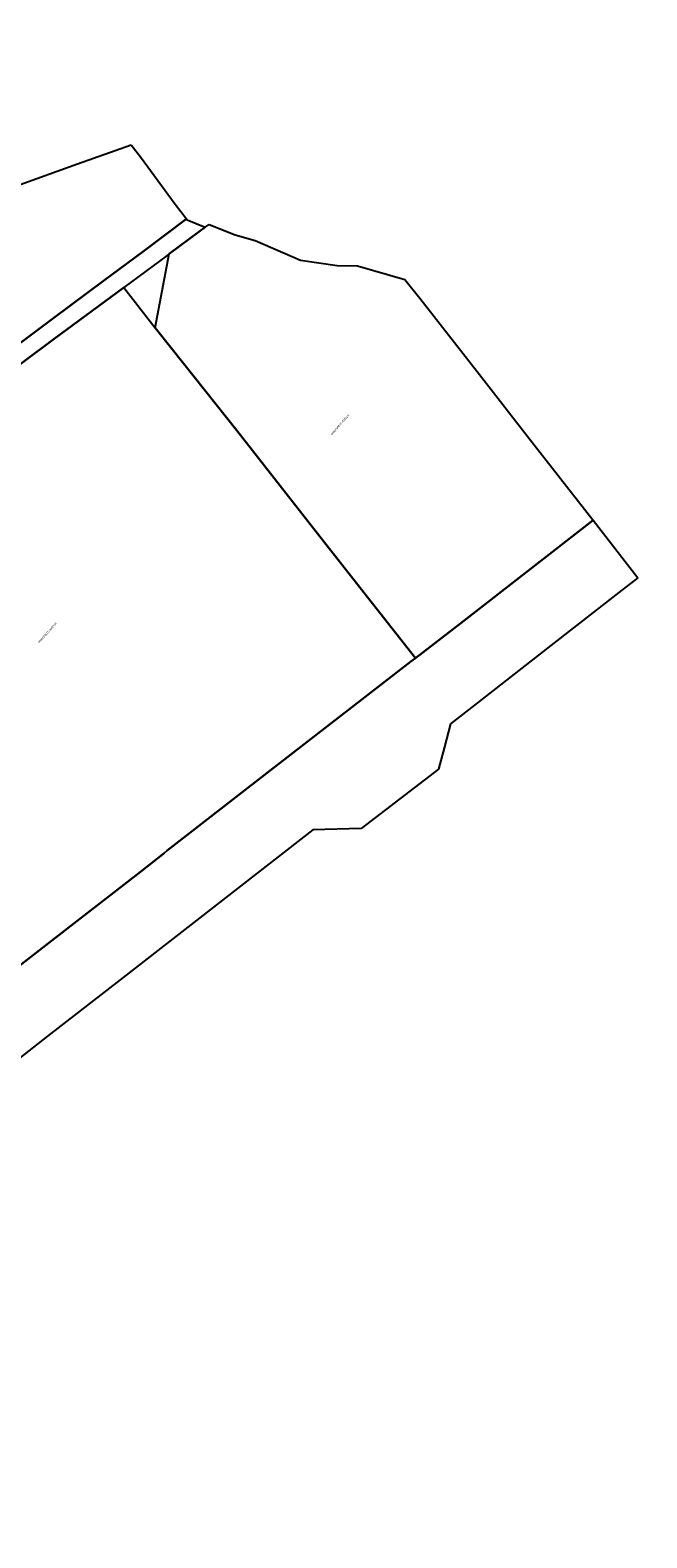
# Model space of a CAD drawing. Header units: millimetres. Extents: x 747415 to 1601423, y -236173 to 551995.
# Tile 549 of 549: x 1279006 to 1601423, y -236173 to 551995. Entities that reach past the tile are written whole.
import ezdxf

# ---------------------------------------------------------------- set-up
doc = ezdxf.new("R2010")
doc.units = ezdxf.units.MM
doc.header["$LTSCALE"] = 100
doc.header["$MEASUREMENT"] = 0
doc.linetypes.add('BORDERX2', pattern=[88.9, 25.4, -12.7, 25.4, -12.7, 0, -12.7])
doc.layers.add('T--L9000_PERCELEN', color=4, linetype='BORDERX2')
doc.styles.get("Standard").update_dxf_attribs({"font": 'arial.ttf'})

# ---------------------------------------------------------------- blocks, each defined once
blk = doc.blocks.new('FMEBLOCK3')
at = {"layer": 'T--L9000_PERCELEN'}
blk.add_text('HTG00F 01360G0000', height=1, dxfattribs=at).set_placement((0, 0))
blk = doc.blocks.new('FMEBLOCK4')
at = {"layer": 'T--L9000_PERCELEN', "flags": 128}
blk.add_lwpolyline([(-1.238435, -129.184087), (-20.020465, -125.194062), (-24.022465, -124.303888), (-26.517505, -123.752037), (-31.367515, -109.880063), (-36.183485, -100.158012), (-44.070415, -75.442088), (-54.564395, -59.235962), (-61.575485, -51.170113), (-72.551545, -27.888088), (-70.290415, -15.574162), (-61.207485, 32.289887), (-52.173545, 80.029137), (-44.307545, 121.855987), (-42.947555, 128.938062), (-42.900405, 129.184087), (-2.796455, 121.541062), (43.126495, 112.633138), (72.551545, 106.937838), (59.253405, 35.567838), (44.821595, -41.752913), (35.157455, -95.117912), (32.562595, -109.207962)], close=True, dxfattribs=at)
blk = doc.blocks.new('FMEBLOCK6')
at = {"layer": 'T--L9000_PERCELEN', "flags": 128}
blk.add_lwpolyline([(-222.195065, 94.921288), (-251.620115, 100.616588), (-297.543065, 109.524512), (-337.647015, 117.167537), (-330.464115, 154.579588), (-318.094025, 152.154437), (-273.823165, 143.747337), (-224.196065, 134.337287), (-208.583205, 131.452587), (-197.439015, 136.971413), (-186.556105, 142.270537), (-136.598035, 132.414587), (-119.415195, 113.922413), (-36.125985, 98.003588), (6.067975, 90.023538), (53.291805, 80.914438), (90.404835, 73.913287), (122.112865, 67.765588), (143.704805, 62.535362), (157.446845, 57.366563), (171.935005, 49.926337), (182.331925, 44.522562), (208.965925, 23.814537), (210.678965, 5.367537), (247.852945, -33.029587), (282.048885, -68.514712), (337.647015, -125.749487), (325.535905, -138.670512), (317.706935, -146.918688), (308.433795, -152.464488), (305.025885, -154.579588), (288.721875, -133.669412), (269.087925, -109.047413), (260.568955, -98.204437), (159.362975, 17.296337), (157.498825, 19.424438), (149.484015, 23.044288), (139.909805, 26.793487), (135.052895, 26.028438), (133.477855, 26.594587), (99.043865, 33.291537), (-0.134205, 52.487337), (-43.354195, 60.693588), (-58.920135, 63.604288), (-60.972195, 63.930587), (-126.040115, 76.402462), (-180.772065, 86.816438), (-219.337085, 94.368462)], close=True, dxfattribs=at)
blk = doc.blocks.new('FMEBLOCK7')
at = {"layer": 'T--L9000_PERCELEN'}
blk.add_text('HTG00F 02252G0000', height=1, dxfattribs=at).set_placement((0, 0))
blk = doc.blocks.new('FMEBLOCK8')
at = {"layer": 'T--L9000_PERCELEN', "flags": 128}
blk.add_lwpolyline([(80.41812, -10.793575), (80.19502, -11.000275), (79.98204, -11.217375), (79.7801, -11.445525), (79.59104, -11.68245), (79.41302, -11.92945), (79.24903, -12.18555), (79.097, -12.448475), (78.959, -12.719525), (78.83503, -12.9974), (78.72601, -13.280475), (78.6301, -13.5694), (78.55006, -13.86255), (78.48405, -14.159275), (78.43299, -14.458275), (78.39803, -14.760525), (78.37802, -15.0644), (78.37411, -15.3673), (78.38492, -15.6715), (78.41114, -15.9744), (78.453, -16.27535), (78.50912, -16.57435), (78.58111, -16.86945), (78.66805, -17.160325), (78.76902, -17.4473), (78.88494, -17.728425), (79.01512, -18.003375), (79.15795, -18.2715), (79.31504, -18.5315), (79.48501, -18.783375), (79.66809, -19.026475), (79.86313, -19.2595), (166.62695, -118.250275), (170.81502, -117.9893), (172.64996, -119.8535), (174.41797, -122.567575), (175.33498, -125.5644), (175.33199, -129.0783), (177.77896, -152.066525), (143.32404, -153.153325), (124.91898, -153.708425), (101.19701, -152.5394), (57.80406, -147.921475), (51.18995, -147.2393), (60.34993, -141.66945), (36.61002, -137.8793), (6.12812, -132.982525), (-32.51188, -124.855575), (-75.50601, -115.69935), (-114.67087, -107.24545), (-155.98807, -98.490275), (-201.03702, -88.701275), (-196.19989, -62.437375), (-193.60503, -48.347325), (-183.94089, 5.017675), (-169.50908, 82.338425), (-156.21094, 153.708425), (-153.35296, 153.1556), (-114.78794, 145.603575), (-60.05599, 135.1896), (5.01193, 122.717725), (7.06399, 122.391425), (22.62993, 119.480725), (65.84992, 111.274475), (165.02799, 92.078675), (199.46198, 85.381725), (201.03702, 84.815575), (195.60695, 83.9605), (187.06912, 77.793625), (170.01301, 62.10945), (164.46311, 63.005475), (108.07194, 13.410475), (86.38593, -5.380375)], close=True, dxfattribs=at)
blk = doc.blocks.new('FMEBLOCK12')
at = {"layer": 'T--L9000_PERCELEN', "flags": 128}
blk.add_lwpolyline([(215.479985, -39.356038), (176.897025, -39.747987), (147.212995, -40.096063), (125.038925, -38.089188), (93.931885, -35.353988), (48.933995, -25.661187), (9.468985, -17.231987), (-16.733075, -11.664088), (-47.490055, -5.166038), (-60.353035, -2.357063), (-91.759995, 4.241088), (-127.772015, 11.966012), (-159.354925, 18.663937), (-184.705985, 24.158063), (-212.405115, 29.951837), (-212.286895, 30.540088), (-215.479985, 40.096062), (-211.477985, 39.205888), (-192.695955, 35.215863), (-191.283065, 34.915887), (-163.732055, 28.928087), (-118.683105, 19.139087), (-77.365905, 10.383912), (-38.201045, 1.930012), (4.793085, -7.226213), (43.433085, -15.353163), (73.914985, -20.249937), (97.654895, -24.040088), (88.494915, -29.609938), (95.109025, -30.292112), (138.501975, -34.910038), (162.223945, -36.079062), (180.629005, -35.523962), (215.083925, -34.437162)], close=True, dxfattribs=at)
blk = doc.blocks.new('FMEBLOCK14')
at = {"layer": 'T--L9000_PERCELEN', "flags": 128}
blk.add_lwpolyline([(-225.21163, -16.211487), (-267.70367, 7.136513), (-293.72449, 21.688388), (-292.13565, 29.380488), (-285.57766, 59.419588), (-283.65969, 69.020413), (-255.96056, 63.226638), (-230.6095, 57.732513), (-199.02659, 51.034588), (-163.01457, 43.309663), (-131.60761, 36.711513), (-118.74463, 33.902538), (-87.98765, 27.404488), (-61.78559, 21.836588), (-22.32058, 13.407388), (22.67731, 3.714588), (53.78435, 0.979388), (75.95842, -1.027487), (105.64245, -0.679412), (144.22541, -0.287462), (165.78239, -0.069387), (173.19046, 1.584538), (173.94831, 0.621563), (179.51753, -2.131512), (200.49836, -6.067587), (226.70042, -10.760587), (270.89032, -18.926537), (277.09135, -23.087512), (280.6414, -27.299512), (293.72449, -43.052587), (292.93743, -43.487437), (290.59741, -40.205587), (288.28752, -38.226337), (286.8744, -37.162612), (284.90353, -36.556487), (283.28134, -36.418362), (280.69453, -36.678362), (265.80134, -41.493562), (262.30051, -42.649587), (241.79532, -48.631537), (215.77841, -54.765587), (191.15438, -59.754337), (168.97042, -69.020412), (136.00245, -66.667412), (124.28832, -65.046637), (119.85645, -64.433362), (114.68536, -63.717387), (89.34649, -63.796362), (64.07248, -62.654637), (38.45531, -60.162537), (13.07941, -56.728587), (-13.7885, -51.816537), (-181.51669, -15.661587), (-187.37548, -16.648612), (-215.84948, -21.976337), (-223.10552, -6.819637), (-228.38264, -9.095612)], close=True, dxfattribs=at)

msp = doc.modelspace()

# ---------------------------------------------------------------- block references
at = {"layer": 'T--L9000_PERCELEN', "xscale": 1000.000000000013, "yscale": 1000.000000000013, "zscale": 1000.000000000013, "rotation": 228.6878301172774}
for name, p in [('FMEBLOCK14', (1121704.77, 285806.479)), ('FMEBLOCK12', (1198089.619, 313535.937)), ('FMEBLOCK4', (1447967.186, 348813.789)), ('FMEBLOCK6', (1262412.821, 119489.697)), ('FMEBLOCK8', (1261816.557, 207860.941)), ('FMEBLOCK3', (1445168.986, 351268.442)), ('FMEBLOCK7', (1292256.61, 242516.759))]:
    msp.add_blockref(name, p, dxfattribs=at)

doc.saveas('drawing.dxf')
